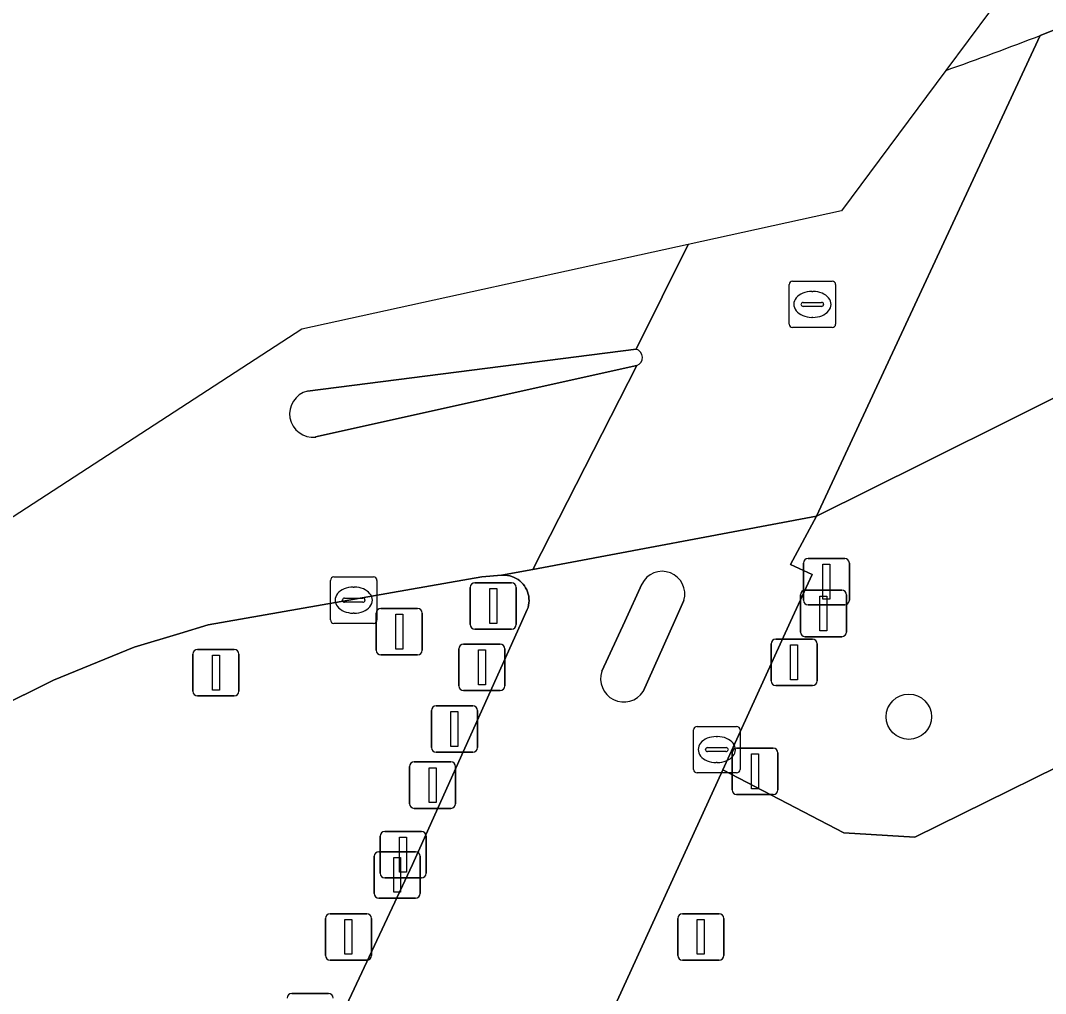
# Model space of a CAD drawing. Extents: x 157793 to 159380, y 380877 to 382313.
# Drawn here: x 157926 to 157948.09, y 381491.98 to 381512.95 of the extents above; entities that cross this region are included whole.
import ezdxf

# ---------------------------------------------------------------- set-up
doc = ezdxf.new("R2010")
doc.units = 0
for name, color, linetype in [('IMGEO_Afsluitpaal', 7, 'Continuous'), ('IMGEO_Berm_groen', 7, 'Continuous'), ('IMGEO_Boom', 7, 'Continuous'), ('IMGEO_Fietspad_gesloten', 7, 'Continuous'), ('IMGEO_Groenvoorziening', 7, 'Continuous'), ('IMGEO_Kolk', 7, 'Continuous'), ('IMGEO_Lichtmast', 7, 'Continuous'), ('IMGEO_OVBaan_gesloten', 7, 'Continuous'), ('IMGEO_Rioolput', 7, 'Continuous'), ('IMGEO_Verkeersbordpaal', 7, 'Continuous'), ('IMGEO_Verkeerseiland_open', 7, 'Continuous')]:
    doc.layers.add(name, color=color, linetype=linetype)

msp = doc.modelspace()

# ---------------------------------------------------------------- linework, layer by layer
at = {"layer": 'IMGEO_Afsluitpaal'}
for p, q in [((157942.969, 381501.36), (157943.759, 381501.36)), ((157943.759, 381501.36), (157942.969, 381501.36)), ((157942.869, 381500.46), (157942.869, 381501.26)), ((157942.869, 381501.26), (157942.869, 381500.46)), ((157943.859, 381501.26), (157943.859, 381500.46)), ((157943.859, 381500.46), (157943.859, 381501.26)), ((157943.759, 381500.36), (157942.969, 381500.36)), ((157942.969, 381500.36), (157943.759, 381500.36)), ((157935.544, 381499.512), (157936.334, 381499.512)), ((157936.334, 381499.512), (157935.544, 381499.512)), ((157942.174, 381498.72), (157942.174, 381499.52)), ((157942.174, 381499.52), (157942.174, 381498.72)), ((157942.274, 381499.62), (157943.064, 381499.62)), ((157943.064, 381499.62), (157942.274, 381499.62)), ((157943.164, 381499.52), (157943.164, 381498.72)), ((157943.164, 381498.72), (157943.164, 381499.52)), ((157935.444, 381498.612), (157935.444, 381499.412)), ((157935.444, 381499.412), (157935.444, 381498.612)), ((157936.434, 381499.412), (157936.434, 381498.612)), ((157936.434, 381498.612), (157936.434, 381499.412)), ((157936.334, 381498.512), (157935.544, 381498.512)), ((157935.544, 381498.512), (157936.334, 381498.512)), ((157943.064, 381498.62), (157942.274, 381498.62)), ((157942.274, 381498.62), (157943.064, 381498.62)), ((157934.853, 381497.283), (157934.853, 381498.083)), ((157934.853, 381498.083), (157934.853, 381497.283)), ((157934.953, 381498.183), (157935.743, 381498.183)), ((157935.743, 381498.183), (157934.953, 381498.183)), ((157935.843, 381498.083), (157935.843, 381497.283)), ((157935.843, 381497.283), (157935.843, 381498.083)), ((157935.743, 381497.183), (157934.953, 381497.183)), ((157934.953, 381497.183), (157935.743, 381497.183)), ((157941.33, 381496.371), (157941.33, 381497.171)), ((157941.33, 381497.171), (157941.33, 381496.371)), ((157941.43, 381497.271), (157942.22, 381497.271)), ((157942.22, 381497.271), (157941.43, 381497.271)), ((157942.32, 381497.171), (157942.32, 381496.371)), ((157942.32, 381496.371), (157942.32, 381497.171)), ((157934.382, 381496.074), (157934.382, 381496.874)), ((157934.382, 381496.874), (157934.382, 381496.074)), ((157934.482, 381496.974), (157935.272, 381496.974)), ((157935.272, 381496.974), (157934.482, 381496.974)), ((157935.372, 381496.874), (157935.372, 381496.074)), ((157935.372, 381496.074), (157935.372, 381496.874)), ((157942.22, 381496.271), (157941.43, 381496.271)), ((157941.43, 381496.271), (157942.22, 381496.271)), ((157935.272, 381495.974), (157934.482, 381495.974)), ((157934.482, 381495.974), (157935.272, 381495.974)), ((157933.747, 381494.575), (157933.747, 381495.375)), ((157933.747, 381495.375), (157933.747, 381494.575)), ((157933.847, 381495.475), (157934.637, 381495.475)), ((157934.637, 381495.475), (157933.847, 381495.475)), ((157934.737, 381495.375), (157934.737, 381494.575)), ((157934.737, 381494.575), (157934.737, 381495.375)), ((157934.637, 381494.475), (157933.847, 381494.475)), ((157933.847, 381494.475), (157934.637, 381494.475)), ((157932.568, 381492.803), (157932.568, 381493.603)), ((157932.568, 381493.603), (157932.568, 381492.803)), ((157932.668, 381493.703), (157933.458, 381493.703)), ((157933.458, 381493.703), (157932.668, 381493.703)), ((157933.558, 381493.603), (157933.558, 381492.803)), ((157933.558, 381492.803), (157933.558, 381493.603)), ((157940.162, 381492.803), (157940.162, 381493.603)), ((157940.162, 381493.603), (157940.162, 381492.803)), ((157940.262, 381493.703), (157941.052, 381493.703)), ((157941.052, 381493.703), (157940.262, 381493.703)), ((157941.152, 381493.603), (157941.152, 381492.803)), ((157941.152, 381492.803), (157941.152, 381493.603)), ((157933.458, 381492.703), (157932.668, 381492.703)), ((157932.668, 381492.703), (157933.458, 381492.703)), ((157941.052, 381492.703), (157940.262, 381492.703)), ((157940.262, 381492.703), (157941.052, 381492.703)), ((157931.842, 381491.984), (157932.632, 381491.984)), ((157932.632, 381491.984), (157931.842, 381491.984))]:
    msp.add_line(p, q, dxfattribs=at)
for points in [[(157943.289, 381501.235), (157943.439, 381501.235), (157943.439, 381500.485), (157943.289, 381500.485), (157943.289, 381501.235)], [(157935.864, 381499.387), (157936.014, 381499.387), (157936.014, 381498.637), (157935.864, 381498.637), (157935.864, 381499.387)], [(157942.594, 381499.495), (157942.744, 381499.495), (157942.744, 381498.745), (157942.594, 381498.745), (157942.594, 381499.495)], [(157935.273, 381498.058), (157935.423, 381498.058), (157935.423, 381497.308), (157935.273, 381497.308), (157935.273, 381498.058)], [(157941.75, 381497.146), (157941.9, 381497.146), (157941.9, 381496.396), (157941.75, 381496.396), (157941.75, 381497.146)], [(157934.802, 381496.849), (157934.952, 381496.849), (157934.952, 381496.099), (157934.802, 381496.099), (157934.802, 381496.849)], [(157934.167, 381495.35), (157934.317, 381495.35), (157934.317, 381494.6), (157934.167, 381494.6), (157934.167, 381495.35)], [(157932.988, 381493.578), (157933.138, 381493.578), (157933.138, 381492.828), (157932.988, 381492.828), (157932.988, 381493.578)], [(157940.582, 381493.578), (157940.732, 381493.578), (157940.732, 381492.828), (157940.582, 381492.828), (157940.582, 381493.578)]]:
    msp.add_lwpolyline(points, dxfattribs=at)
for centre, start, end in [((157942.969, 381501.26), 90, 180), ((157942.969, 381501.26), 90, 180), ((157943.759, 381501.26), 0, 90), ((157943.759, 381501.26), 360, 90), ((157942.969, 381500.46), 180, 270), ((157942.969, 381500.46), 180, 270), ((157943.759, 381500.46), 270, 0), ((157943.759, 381500.46), 270, 0), ((157935.544, 381499.412), 90, 180), ((157935.544, 381499.412), 90, 180), ((157936.334, 381499.412), 0, 90), ((157936.334, 381499.412), 360, 90), ((157942.274, 381499.52), 90, 180), ((157942.274, 381499.52), 90, 180), ((157943.064, 381499.52), 0, 90), ((157943.064, 381499.52), 360, 90), ((157942.274, 381498.72), 180, 270), ((157942.274, 381498.72), 180, 270), ((157943.064, 381498.72), 270, 0), ((157943.064, 381498.72), 270, 0), ((157935.544, 381498.612), 180, 270), ((157935.544, 381498.612), 180, 270), ((157936.334, 381498.612), 270, 0), ((157936.334, 381498.612), 270, 0), ((157934.953, 381498.083), 90, 180), ((157934.953, 381498.083), 90, 180), ((157935.743, 381498.083), 0, 90), ((157935.743, 381498.083), 360, 90), ((157934.953, 381497.283), 180, 270), ((157934.953, 381497.283), 180, 270), ((157935.743, 381497.283), 270, 0), ((157935.743, 381497.283), 270, 0), ((157941.43, 381497.171), 90, 180), ((157941.43, 381497.171), 90, 180), ((157942.22, 381497.171), 0, 90), ((157942.22, 381497.171), 360, 90), ((157934.482, 381496.874), 90, 180), ((157934.482, 381496.874), 90, 180), ((157935.272, 381496.874), 0, 90), ((157935.272, 381496.874), 360, 90), ((157941.43, 381496.371), 180, 270), ((157941.43, 381496.371), 180, 270), ((157942.22, 381496.371), 270, 0), ((157942.22, 381496.371), 270, 0), ((157934.482, 381496.074), 180, 270), ((157934.482, 381496.074), 180, 270), ((157935.272, 381496.074), 270, 0), ((157935.272, 381496.074), 270, 0), ((157933.847, 381495.375), 90, 180), ((157933.847, 381495.375), 90, 180), ((157934.637, 381495.375), 0, 90), ((157934.637, 381495.375), 360, 90), ((157933.847, 381494.575), 180, 270), ((157933.847, 381494.575), 180, 270), ((157934.637, 381494.575), 270, 0), ((157934.637, 381494.575), 270, 0), ((157932.668, 381493.603), 90, 180), ((157932.668, 381493.603), 90, 180), ((157933.458, 381493.603), 0, 90), ((157933.458, 381493.603), 360, 90), ((157940.262, 381493.603), 90, 180), ((157940.262, 381493.603), 90, 180), ((157941.052, 381493.603), 0, 90), ((157941.052, 381493.603), 360, 90), ((157932.668, 381492.803), 180, 270), ((157932.668, 381492.803), 180, 270), ((157933.458, 381492.803), 270, 0), ((157933.458, 381492.803), 270, 0), ((157940.262, 381492.803), 180, 270), ((157940.262, 381492.803), 180, 270), ((157941.052, 381492.803), 270, 0), ((157941.052, 381492.803), 270, 0), ((157931.842, 381491.884), 90, 180), ((157931.842, 381491.884), 90, 180), ((157932.632, 381491.884), 0, 90), ((157932.632, 381491.884), 360, 90)]:
    msp.add_arc(centre, 0.1, start, end, dxfattribs=at)
at = {"layer": 'IMGEO_Berm_groen'}
for points in [[(157978.442, 381521.621), (157977.311, 381519.933), (157976.482, 381519.092), (157975.532, 381518.391), (157974.242, 381517.749), (157951.365, 381506.36), (157945.482, 381503.431), (157943.15, 381502.27), (157942.593, 381501.228), (157943.058, 381501.015), (157942.594, 381500), (157941.134, 381496.807), (157943.741, 381495.448), (157945.267, 381495.352), (157954.478, 381499.89), (157954.701, 381500), (157977.445, 381511.314), (157986.551, 381515.844), (157996.349, 381520.716)], [(157929.957, 381485.192), (157934.442, 381494.766), (157936.803, 381500), (157936.919, 381500.258), (157936.935, 381500.304), (157936.946, 381500.351), (157936.953, 381500.4), (157936.956, 381500.448), (157936.954, 381500.497), (157936.948, 381500.545), (157936.938, 381500.593), (157936.924, 381500.639), (157936.905, 381500.684), (157936.883, 381500.728), (157936.857, 381500.769), (157936.827, 381500.807), (157936.794, 381500.843), (157936.757, 381500.875), (157936.719, 381500.905), (157936.677, 381500.93), (157936.634, 381500.952), (157936.588, 381500.97), (157936.542, 381500.984), (157936.494, 381500.993), (157936.446, 381500.998), (157936.397, 381500.999), (157936.36, 381500.997), (157935.939, 381500.961), (157930.039, 381499.928), (157929.429, 381499.745), (157928.447, 381499.45), (157926.706, 381498.737), (157925.425, 381498.104)]]:
    msp.add_lwpolyline(points, dxfattribs=at)
at = {"layer": 'IMGEO_Boom'}
msp.add_circle((157945.141, 381497.949), 0.489, dxfattribs=at)
at = {"layer": 'IMGEO_Fietspad_gesloten'}
for points in [[(158011.362, 381550.071), (157952.198, 381520.293), (157945.939, 381511.88)], [(157947.975, 381512.633), (157948.992, 381513.034), (157948.583, 381513.022), (157948.455, 381513.188), (157948.387, 381513.432), (157948.563, 381513.938), (157949.599, 381515.303), (157951.377, 381517.259), (157952.329, 381517.993), (157953.843, 381518.898), (157957.38, 381520.614), (157971.24, 381527.41), (158000, 381541.65), (158001.566, 381542.423), (158009.187, 381546.305), (158012.424, 381547.944), (158011.362, 381550.071)], [(157938.238, 381490.473), (157941.134, 381496.807), (157942.594, 381500), (157943.058, 381501.015), (157942.593, 381501.228), (157943.15, 381502.27), (157937.038, 381501.124), (157936.36, 381500.997), (157936.397, 381500.999), (157936.446, 381500.998), (157936.494, 381500.993), (157936.542, 381500.984), (157936.588, 381500.97), (157936.634, 381500.952), (157936.677, 381500.93), (157936.719, 381500.905), (157936.757, 381500.875), (157936.794, 381500.843), (157936.827, 381500.807), (157936.857, 381500.769), (157936.883, 381500.728), (157936.905, 381500.684), (157936.924, 381500.639), (157936.938, 381500.593), (157936.948, 381500.545), (157936.954, 381500.497), (157936.956, 381500.448), (157936.953, 381500.4), (157936.946, 381500.351), (157936.935, 381500.304), (157936.919, 381500.258), (157936.803, 381500), (157934.442, 381494.766), (157929.957, 381485.192)], [(157938.527, 381498.929), (157939.018, 381500), (157939.388, 381500.808)], [(157940.292, 381500.455), (157940.089, 381500), (157939.416, 381498.494)]]:
    msp.add_lwpolyline(points, dxfattribs=at)
for centre, radius, start, end in [((157920.702, 381583.248), 75.699, 289.47501, 291.11791), ((157939.826, 381500.596), 0.487, 343.2157, 154.1243), ((157938.997, 381498.764), 0.498, 160.6051, 327.2486)]:
    msp.add_arc(centre, radius, start, end, dxfattribs=at)
at = {"layer": 'IMGEO_Groenvoorziening'}
msp.add_lwpolyline([(157966.493, 381500), (157972.184, 381502.815), (157970.374, 381506.436), (157957.674, 381500.123), (157957.427, 381500), (157955.015, 381498.801), (157954.478, 381499.89), (157945.267, 381495.352), (157943.741, 381495.448), (157941.134, 381496.807), (157938.238, 381490.473)], dxfattribs=at)
at = {"layer": 'IMGEO_Kolk'}
for p, q in [((157932.677, 381500.035), (157932.677, 381500.887)), ((157932.752, 381500.961), (157933.604, 381500.961)), ((157933.678, 381500.887), (157933.678, 381500.035)), ((157933.165, 381500.741), (157933.19, 381500.741)), ((157932.936, 381500.455), (157932.936, 381500.467)), ((157933.374, 381500.418), (157932.976, 381500.418)), ((157932.979, 381500.504), (157933.377, 381500.504)), ((157933.42, 381500.467), (157933.42, 381500.455)), ((157933.188, 381500.181), (157933.163, 381500.181)), ((157933.604, 381499.961), (157932.752, 381499.961)), ((157940.502, 381496.814), (157940.502, 381497.666)), ((157940.577, 381497.74), (157941.429, 381497.74)), ((157941.503, 381497.666), (157941.503, 381496.814)), ((157940.99, 381497.52), (157941.015, 381497.52)), ((157940.761, 381497.234), (157940.761, 381497.246)), ((157941.199, 381497.197), (157940.801, 381497.197)), ((157940.804, 381497.283), (157941.202, 381497.283)), ((157941.245, 381497.246), (157941.245, 381497.234)), ((157941.013, 381496.96), (157940.988, 381496.96)), ((157941.429, 381496.74), (157940.577, 381496.74))]:
    msp.add_line(p, q, dxfattribs=at)
for points in [[(157932.677, 381500.035), (157932.677, 381500.887)], [(157932.752, 381500.961), (157933.604, 381500.961)], [(157933.678, 381500.887), (157933.678, 381500.035)], [(157933.604, 381499.961), (157932.752, 381499.961)], [(157940.502, 381496.814), (157940.502, 381497.666)], [(157940.577, 381497.74), (157941.429, 381497.74)], [(157941.503, 381497.666), (157941.503, 381496.814)], [(157941.429, 381496.74), (157940.577, 381496.74)]]:
    msp.add_lwpolyline(points, dxfattribs=at)
for centre, radius, start, end in [((157932.754, 381500.885), 0.0765, 91.552, 178.448), ((157932.754, 381500.885), 0.0765, 91.552, 178.448), ((157933.602, 381500.885), 0.0765, 1.552, 88.448), ((157933.602, 381500.885), 0.0765, 1.552, 88.448), ((157932.976, 381500.464), 0.0403, 85.8775, 175.7526), ((157932.973, 381500.454), 0.0366, 178.938, 274.7102), ((157933.377, 381500.461), 0.043, 264.8664, 352.4533), ((157933.381, 381500.466), 0.0386, 1.7309, 96.639), ((157932.754, 381500.037), 0.0765, 181.552, 268.448), ((157932.754, 381500.037), 0.0765, 181.552, 268.448), ((157933.602, 381500.037), 0.0765, 271.552, 358.448), ((157933.602, 381500.037), 0.0765, 271.552, 358.448), ((157940.579, 381497.664), 0.0765, 91.552, 178.448), ((157940.579, 381497.664), 0.0765, 91.552, 178.448), ((157941.427, 381497.664), 0.0765, 1.552, 88.448), ((157941.427, 381497.664), 0.0765, 1.552, 88.448), ((157940.801, 381497.243), 0.0403, 85.8775, 175.7526), ((157940.798, 381497.233), 0.0366, 178.938, 274.7102), ((157941.202, 381497.24), 0.043, 264.8664, 352.4533), ((157941.206, 381497.245), 0.0386, 1.7309, 96.639), ((157940.579, 381496.816), 0.0765, 181.552, 268.448), ((157940.579, 381496.816), 0.0765, 181.552, 268.448), ((157941.427, 381496.816), 0.0765, 271.552, 358.448), ((157941.427, 381496.816), 0.0765, 271.552, 358.448)]:
    msp.add_arc(centre, radius, start, end, dxfattribs=at)
for centre, major_axis, ratio, start_param, end_param in [((157933.164, 381500.461), (-0.387, 0.002), 0.722429, 4.712389, 7.853982), ((157933.189, 381500.461), (-0.39, 0.002), 0.717154, 1.570796, 4.712389), ((157940.989, 381497.24), (-0.387, 0.002), 0.722429, 4.712389, 7.853982), ((157941.014, 381497.24), (-0.39, 0.002), 0.717154, 1.570796, 4.712389)]:
    msp.add_ellipse(centre, major_axis=major_axis, ratio=ratio, start_param=start_param, end_param=end_param, dxfattribs=at)
at = {"layer": 'IMGEO_Lichtmast'}
for p, q in [((157933.619, 381494.14), (157933.619, 381494.94)), ((157933.619, 381494.94), (157933.619, 381494.14)), ((157933.719, 381495.04), (157934.509, 381495.04)), ((157934.509, 381495.04), (157933.719, 381495.04)), ((157934.609, 381494.94), (157934.609, 381494.14)), ((157934.609, 381494.14), (157934.609, 381494.94)), ((157934.509, 381494.04), (157933.719, 381494.04)), ((157933.719, 381494.04), (157934.509, 381494.04))]:
    msp.add_line(p, q, dxfattribs=at)
msp.add_lwpolyline([(157934.039, 381494.915), (157934.189, 381494.915), (157934.189, 381494.165), (157934.039, 381494.165), (157934.039, 381494.915)], dxfattribs=at)
for centre, start, end in [((157933.719, 381494.94), 90, 180), ((157933.719, 381494.94), 90, 180), ((157934.509, 381494.94), 0, 90), ((157934.509, 381494.94), 360, 90), ((157933.719, 381494.14), 180, 270), ((157933.719, 381494.14), 180, 270), ((157934.509, 381494.14), 270, 0), ((157934.509, 381494.14), 270, 0)]:
    msp.add_arc(centre, 0.1, start, end, dxfattribs=at)
at = {"layer": 'IMGEO_OVBaan_gesloten'}
msp.add_lwpolyline([(157974.242, 381517.749), (157975.532, 381518.391), (157972.452, 381524.691), (157949.467, 381513.314), (157948.992, 381513.034), (157947.975, 381512.633), (157943.15, 381502.27), (157945.482, 381503.431), (157951.365, 381506.36)], close=True, dxfattribs=at)
for points in [[(157939.278, 381505.516), (157937.038, 381501.124), (157943.15, 381502.27), (157947.975, 381512.633)], [(157945.939, 381511.88), (157943.688, 381508.854), (157940.387, 381508.129), (157939.263, 381505.873)], [(157932.178, 381504.967), (157939.263, 381505.873), (157940.387, 381508.129), (157932.062, 381506.299), (157901.112, 381486.184), (157833.558, 381451.855)], [(157925.425, 381498.104), (157926.706, 381498.737), (157928.447, 381499.45), (157929.429, 381499.745), (157930.039, 381499.928), (157935.939, 381500.961), (157936.36, 381500.997), (157937.038, 381501.124), (157939.278, 381505.516), (157932.357, 381503.978)]]:
    msp.add_lwpolyline(points, dxfattribs=at)
for centre, radius, start, end in [((157920.702, 381583.248), 75.699, 289.47501, 291.11791), ((157939.215, 381505.692), 0.187, 289.6487, 75.1633), ((157932.3, 381504.478), 0.504, 103.9741, 276.5438)]:
    msp.add_arc(centre, radius, start, end, dxfattribs=at)
at = {"layer": 'IMGEO_Rioolput'}
for p, q in [((157942.562, 381506.41), (157942.562, 381507.262)), ((157942.637, 381507.336), (157943.489, 381507.336)), ((157943.563, 381507.262), (157943.563, 381506.41)), ((157943.05, 381507.116), (157943.075, 381507.116)), ((157942.821, 381506.83), (157942.821, 381506.842)), ((157942.864, 381506.879), (157943.262, 381506.879)), ((157943.305, 381506.842), (157943.305, 381506.83)), ((157943.259, 381506.793), (157942.861, 381506.793)), ((157943.073, 381506.556), (157943.048, 381506.556)), ((157943.489, 381506.336), (157942.637, 381506.336))]:
    msp.add_line(p, q, dxfattribs=at)
for points in [[(157942.562, 381506.41), (157942.562, 381507.262)], [(157942.637, 381507.336), (157943.489, 381507.336)], [(157943.563, 381507.262), (157943.563, 381506.41)], [(157943.489, 381506.336), (157942.637, 381506.336)]]:
    msp.add_lwpolyline(points, dxfattribs=at)
for centre, radius, start, end in [((157942.639, 381507.26), 0.0765, 91.552, 178.448), ((157942.639, 381507.26), 0.0765, 91.552, 178.448), ((157943.487, 381507.26), 0.0765, 1.552, 88.448), ((157943.487, 381507.26), 0.0765, 1.552, 88.448), ((157942.861, 381506.839), 0.0403, 85.8775, 175.7526), ((157942.858, 381506.829), 0.0366, 178.938, 274.7102), ((157943.262, 381506.836), 0.043, 264.8664, 352.4533), ((157943.266, 381506.841), 0.0386, 1.7309, 96.639), ((157942.639, 381506.412), 0.0765, 181.552, 268.448), ((157942.639, 381506.412), 0.0765, 181.552, 268.448), ((157943.487, 381506.412), 0.0765, 271.552, 358.448), ((157943.487, 381506.412), 0.0765, 271.552, 358.448)]:
    msp.add_arc(centre, radius, start, end, dxfattribs=at)
for centre, major_axis, ratio, start_param, end_param in [((157943.049, 381506.836), (-0.387, 0.002), 0.722429, 4.712389, 7.853982), ((157943.074, 381506.836), (-0.39, 0.002), 0.717154, 1.570796, 4.712389)]:
    msp.add_ellipse(centre, major_axis=major_axis, ratio=ratio, start_param=start_param, end_param=end_param, dxfattribs=at)
at = {"layer": 'IMGEO_Verkeersbordpaal'}
for p, q in [((157935.689, 381499.936), (157935.689, 381500.736)), ((157935.689, 381500.736), (157935.689, 381499.936)), ((157935.789, 381500.836), (157936.579, 381500.836)), ((157936.579, 381500.836), (157935.789, 381500.836)), ((157936.679, 381500.736), (157936.679, 381499.936)), ((157936.679, 381499.936), (157936.679, 381500.736)), ((157942.905, 381500.674), (157943.695, 381500.674)), ((157943.695, 381500.674), (157942.905, 381500.674)), ((157942.805, 381499.774), (157942.805, 381500.574)), ((157942.805, 381500.574), (157942.805, 381499.774)), ((157943.795, 381500.574), (157943.795, 381499.774)), ((157943.795, 381499.774), (157943.795, 381500.574)), ((157933.663, 381499.382), (157933.663, 381500.182)), ((157933.663, 381500.182), (157933.663, 381499.382)), ((157933.763, 381500.282), (157934.553, 381500.282)), ((157934.553, 381500.282), (157933.763, 381500.282)), ((157934.653, 381500.182), (157934.653, 381499.382)), ((157934.653, 381499.382), (157934.653, 381500.182)), ((157936.579, 381499.836), (157935.789, 381499.836)), ((157935.789, 381499.836), (157936.579, 381499.836)), ((157943.695, 381499.674), (157942.905, 381499.674)), ((157942.905, 381499.674), (157943.695, 381499.674)), ((157929.713, 381498.498), (157929.713, 381499.298)), ((157929.713, 381499.298), (157929.713, 381498.498)), ((157929.813, 381499.398), (157930.603, 381499.398)), ((157930.603, 381499.398), (157929.813, 381499.398)), ((157930.703, 381499.298), (157930.703, 381498.498)), ((157930.703, 381498.498), (157930.703, 381499.298)), ((157934.553, 381499.282), (157933.763, 381499.282)), ((157933.763, 381499.282), (157934.553, 381499.282)), ((157930.603, 381498.398), (157929.813, 381498.398)), ((157929.813, 381498.398), (157930.603, 381498.398))]:
    msp.add_line(p, q, dxfattribs=at)
for points in [[(157936.109, 381500.711), (157936.259, 381500.711), (157936.259, 381499.961), (157936.109, 381499.961), (157936.109, 381500.711)], [(157943.225, 381500.549), (157943.375, 381500.549), (157943.375, 381499.799), (157943.225, 381499.799), (157943.225, 381500.549)], [(157934.083, 381500.157), (157934.233, 381500.157), (157934.233, 381499.407), (157934.083, 381499.407), (157934.083, 381500.157)], [(157930.133, 381499.273), (157930.283, 381499.273), (157930.283, 381498.523), (157930.133, 381498.523), (157930.133, 381499.273)]]:
    msp.add_lwpolyline(points, dxfattribs=at)
for centre, start, end in [((157935.789, 381500.736), 90, 180), ((157935.789, 381500.736), 90, 180), ((157936.579, 381500.736), 0, 90), ((157936.579, 381500.736), 360, 90), ((157942.905, 381500.574), 90, 180), ((157942.905, 381500.574), 90, 180), ((157943.695, 381500.574), 0, 90), ((157943.695, 381500.574), 360, 90), ((157933.763, 381500.182), 90, 180), ((157933.763, 381500.182), 90, 180), ((157934.553, 381500.182), 0, 90), ((157934.553, 381500.182), 360, 90), ((157935.789, 381499.936), 180, 270), ((157935.789, 381499.936), 180, 270), ((157936.579, 381499.936), 270, 0), ((157936.579, 381499.936), 270, 0), ((157942.905, 381499.774), 180, 270), ((157942.905, 381499.774), 180, 270), ((157943.695, 381499.774), 270, 0), ((157943.695, 381499.774), 270, 0), ((157929.813, 381499.298), 90, 180), ((157929.813, 381499.298), 90, 180), ((157930.603, 381499.298), 0, 90), ((157930.603, 381499.298), 360, 90), ((157933.763, 381499.382), 180, 270), ((157933.763, 381499.382), 180, 270), ((157934.553, 381499.382), 270, 0), ((157934.553, 381499.382), 270, 0), ((157929.813, 381498.498), 180, 270), ((157929.813, 381498.498), 180, 270), ((157930.603, 381498.498), 270, 0), ((157930.603, 381498.498), 270, 0)]:
    msp.add_arc(centre, 0.1, start, end, dxfattribs=at)
at = {"layer": 'IMGEO_Verkeerseiland_open'}
for points in [[(157939.263, 381505.873), (157932.178, 381504.967)], [(157932.357, 381503.978), (157939.278, 381505.516)], [(157939.388, 381500.808), (157939.018, 381500), (157938.527, 381498.929)], [(157939.416, 381498.494), (157940.089, 381500), (157940.292, 381500.455)]]:
    msp.add_lwpolyline(points, dxfattribs=at)
for centre, radius, start, end in [((157939.215, 381505.692), 0.187, 289.6487, 75.1633), ((157932.3, 381504.478), 0.504, 103.9741, 276.5438), ((157939.826, 381500.596), 0.487, 343.2157, 154.1243), ((157938.997, 381498.764), 0.498, 160.6051, 327.2486)]:
    msp.add_arc(centre, radius, start, end, dxfattribs=at)

doc.saveas('drawing.dxf')
